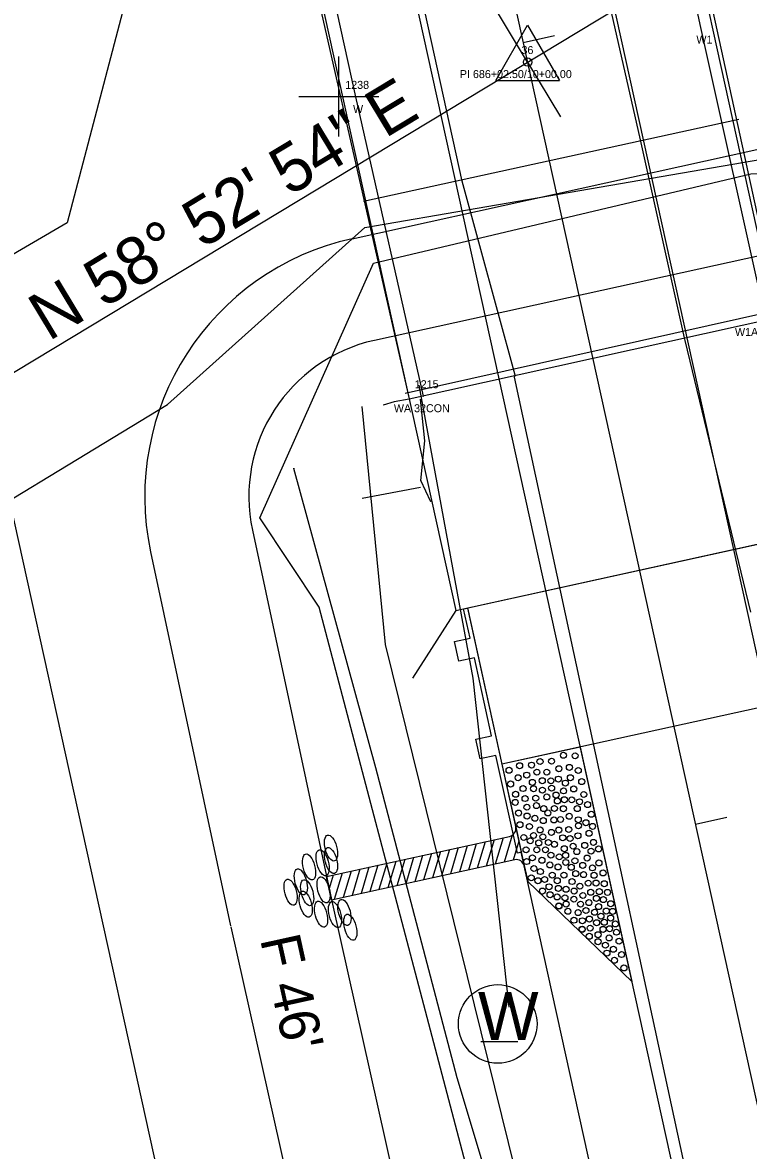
# Model space of a CAD drawing. Extents: x 2519952 to 2531965, y 848341 to 887632.
# Drawn here: x 2522886 to 2522976.6, y 862905.2 to 863046.1 of the extents above; entities that cross this region are included whole.
import ezdxf

# ---------------------------------------------------------------- set-up
doc = ezdxf.new("R2010")
doc.units = 0
for name, color, linetype in [('RD_EV_JW', 7, 'Continuous'), ('RD_EX_BldgApp', 7, 'Continuous'), ('RD_EX_BldgApp_txCode', 7, 'Continuous'), ('RD_EX_Bridge', 7, 'Continuous'), ('RD_EX_Conc', 7, 'Continuous'), ('RD_EX_DR_Pipe', 7, 'Continuous'), ('RD_EX_DV_Prop', 7, 'Continuous'), ('RD_EX_GuardRail', 7, 'Continuous'), ('RD_EX_H2O', 7, 'Continuous'), ('RD_EX_Misc', 7, 'Continuous'), ('RD_EX_Road', 7, 'Continuous'), ('RD_EX_RW', 7, 'Continuous'), ('RD_EX_UT', 7, 'Continuous'), ('RD_EX_VEG', 7, 'Continuous'), ('RD_HC_Cl', 7, 'Continuous'), ('RD_HC_Data', 7, 'Continuous'), ('RD_HC_Data_Tic', 7, 'Continuous'), ('RD_HC_txCode', 7, 'Continuous'), ('RD_PD_Bridge', 7, 'Continuous'), ('RD_PD_CstnLmt', 7, 'Continuous'), ('RD_PD_DR_ErosCtrl', 7, 'Continuous'), ('RD_PD_Final_TrvlWay', 7, 'Continuous'), ('RD_PD_GR', 7, 'Continuous'), ('RD_PD_PaveShd', 7, 'Continuous'), ('RD_SMD_Locator', 7, 'Continuous')]:
    doc.layers.add(name, color=color, linetype=linetype)

# ---------------------------------------------------------------- blocks, each defined once
blk = doc.blocks.new('TBC1')
at = {"layer": 'RD_PD_GR'}
blk.add_lwpolyline([(12.5, 2.5), (15, 2.5), (15, 0.49), (25, 0.49), (25, 2.5), (27.5, 2.5), (27.5, 0.49), (31.25, 0.49), (31.25, 0), (0, 0), (0, 0.49), (12.5, 0.49)], close=True, dxfattribs=at)

msp = doc.modelspace()

# ---------------------------------------------------------------- linework, layer by layer
at = {"layer": 'RD_EV_JW'}
msp.add_lwpolyline([(2522987.11, 862391.18), (2523026.79, 862439.21), (2523045.31, 862456.38), (2523042.13, 862504.26), (2523007.1, 862657.96), (2522982.29, 862755.32), (2522963.62, 862836.43), (2522940.27, 862914.3), (2522930.09, 862953.02), (2522919.85, 862990.44)], dxfattribs=at)
at = {"layer": 'RD_EX_BldgApp'}
for points in [[(2522978.8, 863008.98), (2522970.68, 863045.5), (2522962.67, 863083.04)], [(2522936.04, 862999.45), (2522927.63, 863036.85), (2522919.56, 863073.43)]]:
    msp.add_lwpolyline(points, dxfattribs=at)
at = {"layer": 'RD_EX_Bridge'}
for points in [[(2522934.27, 862999.14), (2522980.56, 863009.37), (2522964.42, 863083.43), (2522917.5, 863072.98), (2522934.27, 862999.14)], [(2522934.26, 862999.08), (2522932.38, 862998.75), (2522931.03, 862998.34)]]:
    msp.add_lwpolyline(points, dxfattribs=at)
at = {"layer": 'RD_EX_Conc'}
msp.add_lwpolyline([(2522936.96, 862986.25), (2522935.72, 862988.9), (2522936.24, 862993.88), (2522935.68, 862999.08)], dxfattribs=at)
at = {"layer": 'RD_EX_DR_Pipe'}
msp.add_line((2522935.68, 862988.05), (2522928.4, 862986.68), dxfattribs=at)
at = {"layer": 'RD_EX_DV_Prop'}
msp.add_line((2522843.02, 863174), (2522907.54, 862881.02), dxfattribs=at)
at = {"layer": 'RD_EX_GuardRail'}
msp.add_lwpolyline([(2522946.74, 862923.12), (2522942.27, 862964.22), (2522935.51, 863000.84)], dxfattribs=at)
at = {"layer": 'RD_EX_H2O'}
for points in [[(2522742.18, 862687.88), (2522757.47, 862778.52), (2522786.95, 862823.29), (2522783.12, 862849.82), (2522745.94, 862876.97), (2522760.3, 862895.66), (2522792.41, 862919.22), (2522838.53, 862958.59), (2522904.08, 862998.43), (2522928.74, 863020.53), (2522984.83, 863030.2), (2522984.83, 863030.2), (2523004.6, 863032.37), (2523049.61, 863076.47)], [(2522901.11, 863057.46), (2522891.54, 863021.11), (2522824.26, 862981.8), (2522774.22, 862943.56), (2522718.31, 862894.17), (2522719.98, 862863.96), (2522649.36, 862833.3)], [(2522952.09, 862862.66), (2522923.03, 862973.09), (2522915.62, 862984.26), (2522929.83, 863016.09), (2522976.93, 863027.25), (2522987.18, 863027.53)]]:
    msp.add_lwpolyline(points, dxfattribs=at)
at = {"layer": 'RD_EX_Misc'}
for p, q in [((2522925.49, 863031.91), (2522925.49, 863041.91)), ((2522920.49, 863036.91), (2522930.49, 863036.91)), ((2522975.44, 863034.01), (2522928.56, 863023.76)), ((2522933.79, 862999.85), (2522980.71, 863010.32))]:
    msp.add_line(p, q, dxfattribs=at)
at = {"layer": 'RD_EX_Road'}
for p, q in [((2522963.15, 863031.48), (2522957.66, 863055.68)), ((2522940.88, 863026.31), (2522935.54, 863050.75)), ((2522968.67, 863006.73), (2522963.15, 863031.48)), ((2522947.5, 863002.08), (2522940.88, 863026.31)), ((2522968.73, 863006.42), (2522968.67, 863006.73)), ((2522976.94, 862972.46), (2522968.73, 863006.42)), ((2522947.41, 863001.85), (2522947.5, 863002.08)), ((2522954.82, 862967.44), (2522947.41, 863001.85)), ((2522976.36, 862867.84), (2522954.82, 862967.44))]:
    msp.add_line(p, q, dxfattribs=at)
at = {"layer": 'RD_EX_RW'}
msp.add_line((2522843.02, 863174), (2522907.54, 862881.02), dxfattribs=at)
at = {"layer": 'RD_EX_UT'}
msp.add_line((2522943.2, 862918.81), (2522947.83, 862918.81), dxfattribs=at)
msp.add_circle((2522945.33, 862921.02), 4.91, dxfattribs=at)
at = {"layer": 'RD_EX_VEG'}
msp.add_lwpolyline([(2522959.59, 862339.76), (2523051.6, 862420.51), (2523003.93, 862674.35), (2522931.3, 862968.42), (2522928.42, 862998.16)], dxfattribs=at)
at = {"layer": 'RD_HC_Cl'}
for p, q in [((2522800.52, 863715.74), (2523357.12, 861188.1)), ((2522831.4, 862970.17), (2522996.54, 863069.86))]:
    msp.add_line(p, q, dxfattribs=at)
at = {"layer": 'RD_HC_Data'}
for p, q in [((2522945.09, 863038.91), (2522949.06, 863045.79)), ((2522949.06, 863045.79), (2522953.03, 863038.91)), ((2522945.09, 863038.91), (2522953.03, 863038.91))]:
    msp.add_line(p, q, dxfattribs=at)
msp.add_circle((2522949.06, 863041.2), 0.529, dxfattribs=at)
at = {"layer": 'RD_HC_Data_Tic'}
for p, q in [((2522949.05, 863041.19), (2522944.92, 863048.04)), ((2522948.52, 863043.64), (2522952.43, 863044.5)), ((2522949.05, 863041.19), (2522953.19, 863034.35)), ((2522970.03, 862945.98), (2522973.93, 862946.84))]:
    msp.add_line(p, q, dxfattribs=at)
at = {"layer": 'RD_PD_Bridge'}
for p, q in [((2522940.09, 862972.67), (2522985.99, 862982.77)), ((2522941.55, 862972.99), (2522945.85, 862953.46)), ((2522940.09, 862972.67), (2522934.7, 862964.24)), ((2522988.82, 862962.92), (2522945.85, 862953.46))]:
    msp.add_line(p, q, dxfattribs=at)
for points in [[(2522985.99, 862982.77), (2522958.03, 863109.73)], [(2522912.13, 863099.63), (2522940.09, 862972.67)], [(2522940.09, 862972.67), (2522985.99, 862982.77)]]:
    msp.add_lwpolyline(points, dxfattribs=at)
at = {"layer": 'RD_PD_CstnLmt'}
for p, q in [((2522914.7, 862982.72), (2522924.69, 862935.99)), ((2522924.69, 862935.99), (2522946.53, 862838.41))]:
    msp.add_line(p, q, dxfattribs=at)
msp.add_lwpolyline([(2522929.95, 863006.44), (2522980.49, 863017.56)], dxfattribs=at)
msp.add_arc((2522934.25, 862986.9), 20, 102.4185, 192.0677, dxfattribs=at)
at = {"layer": 'RD_PD_DR_ErosCtrl'}
for p, q in [((2522901.98, 862980), (2522911.97, 862933.28)), ((2522912, 862933.15), (2522933.85, 862835.57))]:
    msp.add_line(p, q, dxfattribs=at)
msp.add_lwpolyline([(2522927.16, 863019.13), (2522977.7, 863030.26)], dxfattribs=at)
msp.add_arc((2522934.25, 862986.9), 33, 102.4185, 192.0677, dxfattribs=at)
at = {"layer": 'RD_PD_Final_TrvlWay'}
for p, q in [((2522901.1, 863314.79), (2523175.29, 862069.62)), ((2522877.67, 863309.62), (2523151.85, 862064.46))]:
    msp.add_line(p, q, dxfattribs=at)
at = {"layer": 'RD_PD_GR'}
msp.add_line((2523055.8, 862454.17), (2522948.27, 862942.47), dxfattribs=at)
at = {"layer": 'RD_PD_PaveShd'}
for p, q in [((2522955.62, 862955.61), (2522945.85, 862953.46)), ((2522955.62, 862955.61), (2522962.07, 862926.31)), ((2522945.85, 862953.46), (2522947.79, 862944.67)), ((2522923.95, 862939.43), (2522946.81, 862944.45)), ((2522942.65, 862943.54), (2522941.66, 862940.25)), ((2522943.76, 862943.78), (2522942.78, 862940.5)), ((2522943.76, 862943.78), (2522942.78, 862940.5)), ((2522944.88, 862944.03), (2522943.9, 862940.74)), ((2522944.88, 862944.03), (2522943.9, 862940.74)), ((2522946, 862944.28), (2522945.02, 862940.99)), ((2522946, 862944.28), (2522945.02, 862940.99)), ((2522947.14, 862944.59), (2522946.13, 862941.23)), ((2522947.97, 862943.87), (2522947.25, 862941.48)), ((2522947.79, 862944.67), (2522948.44, 862941.74)), ((2522935.94, 862942.07), (2522934.96, 862938.78)), ((2522935.94, 862942.07), (2522934.96, 862938.78)), ((2522937.06, 862942.31), (2522936.08, 862939.02)), ((2522937.06, 862942.31), (2522936.08, 862939.02)), ((2522938.18, 862942.56), (2522937.19, 862939.27)), ((2522938.18, 862942.56), (2522937.19, 862939.27)), ((2522939.3, 862942.8), (2522938.31, 862939.51)), ((2522939.3, 862942.8), (2522938.31, 862939.51)), ((2522940.41, 862943.05), (2522939.43, 862939.76)), ((2522940.41, 862943.05), (2522939.43, 862939.76)), ((2522941.53, 862943.29), (2522940.55, 862940.01)), ((2522941.53, 862943.29), (2522940.55, 862940.01)), ((2522947.46, 862941.52), (2522924.58, 862936.5)), ((2522929.24, 862940.59), (2522928.26, 862937.31)), ((2522929.24, 862940.59), (2522928.26, 862937.31)), ((2522930.36, 862940.84), (2522929.37, 862937.55)), ((2522930.36, 862940.84), (2522929.37, 862937.55)), ((2522931.47, 862941.08), (2522930.49, 862937.8)), ((2522931.47, 862941.08), (2522930.49, 862937.8)), ((2522932.59, 862941.33), (2522931.61, 862938.04)), ((2522932.59, 862941.33), (2522931.73, 862938.45)), ((2522933.71, 862941.58), (2522932.73, 862938.29)), ((2522933.71, 862941.58), (2522932.73, 862938.29)), ((2522934.83, 862941.82), (2522933.84, 862938.53)), ((2522934.83, 862941.82), (2522933.84, 862938.53)), ((2522948.44, 862941.74), (2522949.08, 862938.81)), ((2522924.58, 862936.5), (2522923.95, 862939.43)), ((2522924.77, 862939.61), (2522924.27, 862937.94)), ((2522925.89, 862939.86), (2522924.9, 862936.57)), ((2522925.89, 862939.86), (2522925.03, 862936.97)), ((2522927.01, 862940.1), (2522926.02, 862936.82)), ((2522927.01, 862940.1), (2522926.02, 862936.82)), ((2522928.12, 862940.35), (2522927.14, 862937.06)), ((2522928.12, 862940.35), (2522927.14, 862937.06)), ((2522962.07, 862926.31), (2522949.08, 862938.81))]:
    msp.add_line(p, q, dxfattribs=at)
for centre in [(2522953.54, 862954.59), (2522953.54, 862954.59), (2522955, 862954.52), (2522955, 862954.52), (2522948.06, 862953.29), (2522948.06, 862953.29), (2522949.55, 862953.36), (2522949.55, 862953.36), (2522950.61, 862953.81), (2522950.61, 862953.81), (2522952.05, 862953.85), (2522952.05, 862953.85), (2522952.97, 862952.91), (2522952.97, 862952.91), (2522954.28, 862953.08), (2522954.28, 862953.08), (2522946.75, 862952.71), (2522946.75, 862952.71), (2522946.75, 862952.71), (2522947.88, 862951.79), (2522947.88, 862951.79), (2522948.95, 862952.11), (2522948.95, 862952.11), (2522950.22, 862952.48), (2522950.22, 862952.48), (2522951.46, 862952.48), (2522951.46, 862952.48), (2522952.91, 862951.61), (2522952.91, 862951.61), (2522954.41, 862951.78), (2522954.41, 862951.78), (2522955.39, 862952.69), (2522955.39, 862952.69), (2522946.94, 862951), (2522946.94, 862951), (2522948.49, 862950.43), (2522948.49, 862950.43), (2522949.66, 862951.2), (2522949.66, 862951.2), (2522949.8, 862950.41), (2522949.8, 862950.41), (2522950.89, 862951.41), (2522950.89, 862951.41), (2522950.91, 862950.23), (2522950.91, 862950.23), (2522951.97, 862951.4), (2522951.97, 862951.4), (2522952.06, 862950.48), (2522952.06, 862950.48), (2522953.55, 862950.14), (2522953.55, 862950.14), (2522953.78, 862951.11), (2522953.78, 862951.11), (2522954.82, 862950.38), (2522954.82, 862950.38), (2522955.82, 862951.3), (2522955.82, 862951.3), (2522947.51, 862948.7), (2522947.51, 862948.7), (2522947.57, 862949.71), (2522947.57, 862949.71), (2522948.74, 862949.18), (2522948.74, 862949.18), (2522950.08, 862949.23), (2522950.08, 862949.23), (2522951.46, 862949.38), (2522951.46, 862949.38), (2522952.62, 862949.62), (2522952.78, 862948.88), (2522952.78, 862948.88), (2522953.66, 862949.04), (2522953.66, 862949.04), (2522954.58, 862949.02), (2522954.58, 862949.02), (2522955.55, 862948.78), (2522955.55, 862948.78), (2522956.08, 862949.69), (2522956.08, 862949.69), (2522947.93, 862947.37), (2522947.93, 862947.37), (2522948.97, 862948.1), (2522948.97, 862948.1), (2522950.17, 862948.3), (2522950.17, 862948.3), (2522951.07, 862947.92), (2522951.07, 862947.92), (2522951.59, 862947.38), (2522951.59, 862947.38), (2522952.41, 862947.94), (2522952.41, 862947.94), (2522953.53, 862947.91), (2522953.53, 862947.91), (2522955.27, 862947.93), (2522955.27, 862947.93), (2522956.56, 862948.43), (2522956.56, 862948.43), (2522957.02, 862947.22), (2522957.02, 862947.22), (2522948.11, 862945.91), (2522948.11, 862945.91), (2522948.99, 862946.99), (2522948.99, 862946.99), (2522949.97, 862946.72), (2522949.97, 862946.72), (2522951.02, 862946.43), (2522951.02, 862946.43), (2522952.34, 862946.51), (2522952.34, 862946.51), (2522953.17, 862946.57), (2522953.17, 862946.57), (2522954.26, 862946.97), (2522954.26, 862946.97), (2522955.39, 862946.53), (2522955.39, 862946.53), (2522956.35, 862946.16), (2522956.35, 862946.16), (2522949.28, 862945.69), (2522949.28, 862945.69), (2522949.8, 862944.57), (2522949.8, 862944.57), (2522950.63, 862945.26), (2522950.63, 862945.26), (2522950.97, 862944.4), (2522950.97, 862944.4), (2522952.04, 862944.95), (2522952.04, 862944.95), (2522952.96, 862945.25), (2522952.96, 862945.25), (2522954.2, 862945.31), (2522954.2, 862945.31), (2522955.35, 862944.53), (2522955.35, 862944.53), (2522955.41, 862945.78), (2522955.41, 862945.78), (2522956.74, 862944.84), (2522956.74, 862944.84), (2522957.17, 862945.7), (2522948.59, 862944.32), (2522948.59, 862944.32), (2522949.39, 862943.9), (2522949.39, 862943.9), (2522950.45, 862943.64), (2522950.45, 862943.64), (2522951.66, 862943.69), (2522951.66, 862943.69), (2522952.42, 862943.47), (2522952.42, 862943.47), (2522953.45, 862944.28), (2522953.45, 862944.28), (2522954.36, 862944.19), (2522954.36, 862944.19), (2522954.75, 862943.23), (2522954.75, 862943.23), (2522956.19, 862943.33), (2522956.19, 862943.33), (2522957.29, 862943.7), (2522957.29, 862943.7), (2522948.87, 862942.78), (2522948.87, 862942.78), (2522949.66, 862941.78), (2522949.66, 862941.78), (2522950.21, 862942.77), (2522950.21, 862942.77), (2522951.29, 862942.78), (2522951.29, 862942.78), (2522951.98, 862942.11), (2522951.98, 862942.11), (2522953.01, 862941.9), (2522953.01, 862941.9), (2522953.64, 862942.92), (2522953.64, 862942.92), (2522953.81, 862942.08), (2522953.81, 862942.08), (2522955.21, 862942.55), (2522955.21, 862942.55), (2522956.5, 862941.75), (2522956.5, 862941.75), (2522956.98, 862942.61), (2522956.98, 862942.61), (2522957.92, 862942.89), (2522957.92, 862942.89), (2522948.94, 862941.31), (2522948.94, 862941.31), (2522949.84, 862940.44), (2522949.84, 862940.44), (2522950.85, 862941.47), (2522950.85, 862941.47), (2522951.84, 862940.89), (2522951.84, 862940.89), (2522952.86, 862940.64), (2522952.86, 862940.64), (2522953.83, 862941.2), (2522953.83, 862941.2), (2522954.52, 862940.59), (2522954.52, 862940.59), (2522954.97, 862941.4), (2522954.97, 862941.4), (2522955.94, 862940.83), (2522955.94, 862940.83), (2522957.16, 862940.52), (2522957.16, 862940.52), (2522957.97, 862941.14), (2522957.97, 862941.14), (2522949.52, 862939.28), (2522949.52, 862939.28), (2522949.52, 862939.28), (2522950.35, 862938.91), (2522950.35, 862938.91), (2522950.66, 862940.06), (2522950.66, 862940.06), (2522951.19, 862939.07), (2522951.19, 862939.07), (2522952.14, 862939.61), (2522952.14, 862939.61), (2522952.77, 862938.91), (2522952.77, 862938.91), (2522953.6, 862939.61), (2522953.6, 862939.61), (2522954.61, 862938.81), (2522954.61, 862938.81), (2522955.07, 862939.8), (2522955.07, 862939.8), (2522956.05, 862939.68), (2522956.05, 862939.68), (2522957.36, 862939.6), (2522957.36, 862939.6), (2522958.48, 862939.89), (2522958.48, 862939.89), (2522950.92, 862937.62), (2522950.92, 862937.62), (2522951.74, 862938.16), (2522951.74, 862938.16), (2522952.9, 862937.96), (2522952.9, 862937.96), (2522953.86, 862937.84), (2522953.86, 862937.84), (2522954.87, 862937.62), (2522954.87, 862937.62), (2522955.59, 862938.23), (2522955.59, 862938.23), (2522956.63, 862938.61), (2522956.63, 862938.61), (2522956.94, 862937.47), (2522956.94, 862937.47), (2522957.61, 862938.63), (2522957.61, 862938.63), (2522958.02, 862937.56), (2522958.02, 862937.56), (2522958.64, 862938.54), (2522958.64, 862938.54), (2522959.04, 862937.46), (2522959.04, 862937.46), (2522951.86, 862937.17), (2522951.86, 862937.17), (2522952.75, 862936.89), (2522952.75, 862936.89), (2522953.73, 862936.78), (2522953.73, 862936.78), (2522953.87, 862936), (2522953.87, 862936), (2522954.84, 862936.61), (2522954.84, 862936.61), (2522955.67, 862935.99), (2522955.67, 862935.99), (2522955.96, 862937.07), (2522955.96, 862937.07), (2522956.71, 862936.18), (2522956.71, 862936.18), (2522957.65, 862936.71), (2522957.65, 862936.71), (2522958.53, 862936.56), (2522958.53, 862936.56), (2522959.44, 862936.04), (2522959.44, 862936.04), (2522952.96, 862935.76), (2522952.98, 862935.75), (2522954.09, 862935.1), (2522954.09, 862935.1), (2522955.37, 862934.93), (2522955.37, 862934.93), (2522956.35, 862935.19), (2522956.35, 862935.19), (2522957.42, 862934.97), (2522957.42, 862934.97), (2522957.93, 862935.68), (2522957.93, 862935.68), (2522958.89, 862935.12), (2522958.89, 862935.12), (2522959.68, 862935.09), (2522959.68, 862935.09), (2522954.85, 862933.98), (2522954.85, 862933.98), (2522955.9, 862933.91), (2522955.9, 862933.91), (2522956.78, 862934.13), (2522956.78, 862934.13), (2522957.68, 862933.67), (2522957.68, 862933.67), (2522958.22, 862934.49), (2522958.22, 862934.49), (2522958.64, 862933.72), (2522958.64, 862933.72), (2522959.43, 862934.25), (2522959.43, 862934.25), (2522960.02, 862933.52), (2522960.02, 862933.52), (2522955.86, 862932.86), (2522955.88, 862932.84), (2522956.77, 862931.97), (2522956.77, 862931.97), (2522956.87, 862932.99), (2522956.87, 862932.99), (2522957.86, 862932.17), (2522957.86, 862932.17), (2522958.48, 862932.84), (2522958.48, 862932.84), (2522959.24, 862931.76), (2522959.24, 862931.76), (2522959.29, 862932.92), (2522959.29, 862932.92), (2522960.16, 862932.48), (2522960.16, 862932.48), (2522957.86, 862931.29), (2522958.78, 862930.86), (2522958.78, 862930.86), (2522959.78, 862930.35), (2522959.78, 862930.35), (2522960.48, 862931.36), (2522960.48, 862931.36), (2522958.97, 862929.87), (2522958.97, 862929.87), (2522959.91, 862928.98), (2522959.91, 862928.98), (2522960.79, 862929.69), (2522960.79, 862929.69), (2522961.1, 862928.02)]:
    msp.add_circle(centre, 0.375, dxfattribs=at)
for centre, start, end in [((2522946.6, 862945.43), 282.3889, 12.4185), ((2522947.67, 862940.55), 12.4185, 102.3889)]:
    msp.add_arc(centre, 1, start, end, dxfattribs=at)
for centre in [(2522924.51, 862943), (2522924.51, 862943), (2522921.77, 862940.63), (2522921.77, 862940.63), (2522923.46, 862941.16), (2522923.46, 862941.16), (2522924.51, 862941.43), (2522924.51, 862941.43), (2522919.46, 862937.48), (2522919.46, 862937.48), (2522920.74, 862938.77), (2522920.74, 862938.77), (2522921.53, 862937.42), (2522921.53, 862937.42), (2522923.58, 862937.78), (2522923.58, 862937.78), (2522921.35, 862935.98), (2522921.35, 862935.98), (2522923.27, 862934.73), (2522923.27, 862934.73), (2522925.01, 862934.68), (2522925.01, 862934.68), (2522926.19, 862934.95), (2522926.92, 862933.1)]:
    msp.add_ellipse(centre, major_axis=(0.43, -1.62), ratio=0.429445, dxfattribs=at)
at = {"layer": 'RD_SMD_Locator'}
for centre in [(2522970.68, 863045.5), (2522949.06, 863041.2), (2522927.63, 863036.85), (2522975.44, 863034.01), (2522963.15, 863031.48), (2522940.88, 863026.31), (2522928.56, 863023.76), (2522891.54, 863021.11), (2522928.74, 863020.53), (2522929.83, 863016.09), (2522968.67, 863006.73), (2522968.73, 863006.42), (2522947.41, 863001.85), (2522947.5, 863002.08), (2522933.79, 862999.85), (2522935.51, 863000.84), (2522904.08, 862998.43), (2522931.03, 862998.34), (2522932.38, 862998.75), (2522934.27, 862999.14), (2522934.27, 862999.14), (2522934.26, 862999.08), (2522935.68, 862999.08), (2522936.04, 862999.45), (2522928.42, 862998.16), (2522936.24, 862993.88), (2522919.85, 862990.44), (2522935.72, 862988.9), (2522935.68, 862988.05), (2522928.4, 862986.68), (2522936.96, 862986.25), (2522915.62, 862984.26), (2522923.03, 862973.09), (2522931.3, 862968.42), (2522954.82, 862967.44), (2522942.27, 862964.22), (2522930.09, 862953.02), (2522934.69, 862934.9), (2522946.74, 862923.12), (2522940.27, 862914.3)]:
    msp.add_circle(centre, 0.001, dxfattribs=at)

# ---------------------------------------------------------------- block references
at = {"layer": 'RD_PD_Bridge', "rotation": 102.41848259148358}
msp.add_blockref('TBC1', (2522948.27, 862942.47), dxfattribs=at)

# ---------------------------------------------------------------- texts
at = {"layer": 'RD_EX_BldgApp_txCode'}
for s, p in [('W1', (2522970.14, 863043.5)), ('1238', (2522926.29, 863037.85)), ('W', (2522927.26, 863034.85)), ('W1A 32CON', (2522974.96, 863006.98)), ('1215', (2522934.97, 863000.45)), ('WA 32CON', (2522932.36, 862997.45))]:
    msp.add_text(s, height=1, dxfattribs=at).set_placement(p)
at = {"layer": 'RD_EX_UT'}
msp.add_text('W', height=6, dxfattribs=at).set_placement((2522942.86, 862919.02))
at = {"layer": 'RD_HC_Data'}
msp.add_text('N 58%%d 52\' 54" E', height=6, rotation=31.1184, dxfattribs=at).set_placement((2522889.23, 863006.25))
at = {"layer": 'RD_HC_txCode'}
for s, p in [('36', (2522948.3, 863042.2)), ('PI 686+02.50/10+00.00', (2522940.6, 863039.2))]:
    msp.add_text(s, height=1, dxfattribs=at).set_placement(p)
at = {"layer": 'RD_PD_CstnLmt'}
msp.add_text("F 46'", height=5, rotation=282.4185, dxfattribs=at).set_placement((2522915.63, 862931.62))

doc.saveas('drawing.dxf')
